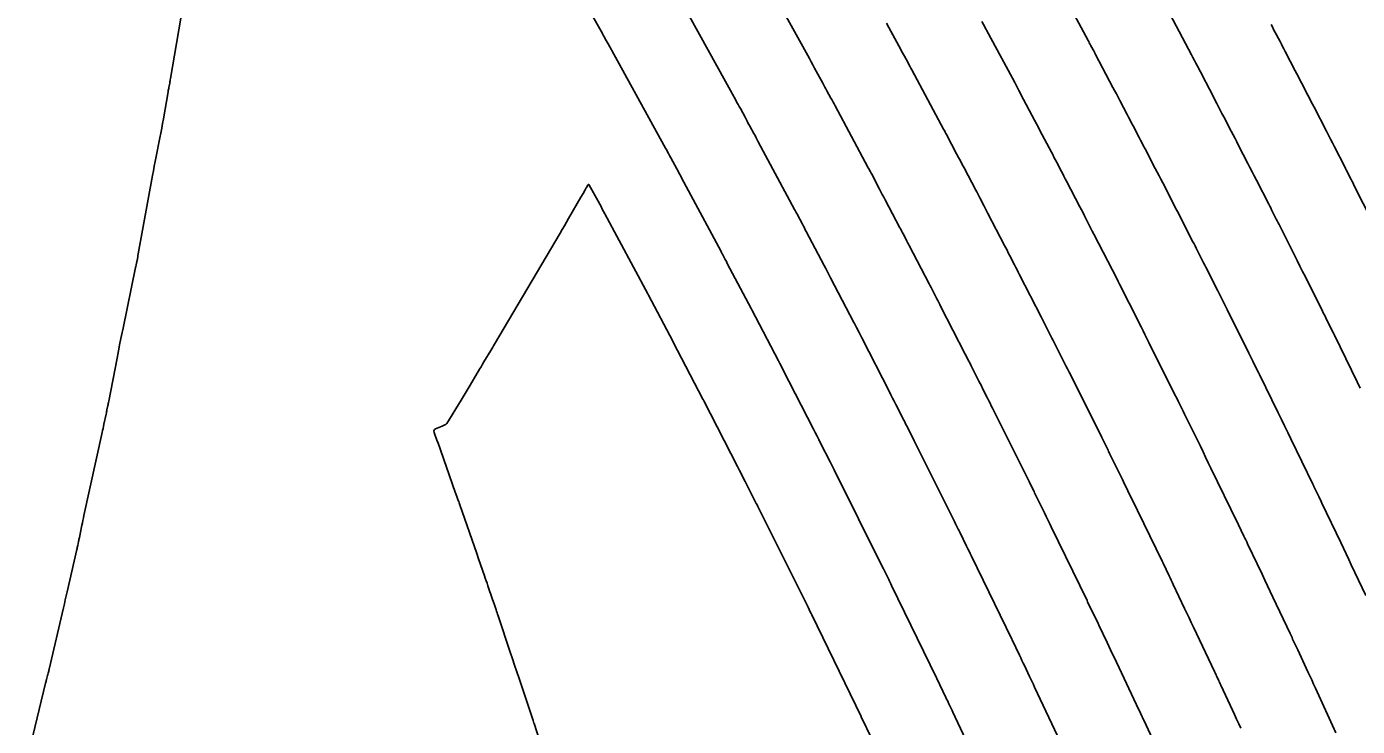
# Model space of a CAD drawing. Extents: x 1098669 to 1198896, y 698679 to 704410.
# Drawn here: x 1106744.66 to 1106791.69, y 699666.15 to 699690.9 of the extents above; entities that cross this region are included whole.
import ezdxf

# ---------------------------------------------------------------- set-up
doc = ezdxf.new("R2010")
doc.units = 0
doc.layers.add('R_Contours', color=7, linetype='Continuous')

msp = doc.modelspace()

# ---------------------------------------------------------------- linework, layer by layer
at = {"layer": 'R_Contours'}
for points in [[(1106763.275, 699693.727), (1106765.01, 699690.649), (1106765.027, 699690.619), (1106765.044, 699690.589), (1106765.061, 699690.559), (1106765.078, 699690.529), (1106765.145, 699690.407), (1106765.179, 699690.347), (1106765.213, 699690.286), (1106765.329, 699690.077), (1106765.345, 699690.048), (1106767.182, 699686.709), (1106767.202, 699686.672), (1106767.223, 699686.635), (1106767.243, 699686.597), (1106767.263, 699686.56), (1106767.344, 699686.41), (1106767.385, 699686.335), (1106767.425, 699686.261), (1106767.641, 699685.864), (1106767.683, 699685.785), (1106767.726, 699685.706), (1106767.768, 699685.628), (1106767.81, 699685.549), (1106769.208, 699682.941), (1106769.224, 699682.91), (1106769.248, 699682.864), (1106769.256, 699682.849), (1106769.355, 699682.661), (1106769.391, 699682.594), (1106769.426, 699682.526), (1106770.174, 699681.109), (1106770.194, 699681.07), (1106770.214, 699681.032), (1106770.264, 699680.935), (1106770.294, 699680.877), (1106771.23, 699679.08), (1106771.243, 699679.055), (1106771.256, 699679.03), (1106771.269, 699679.005), (1106771.282, 699678.98), (1106771.347, 699678.854), (1106771.385, 699678.778), (1106772.47, 699676.663), (1106772.533, 699676.541), (1106772.595, 699676.418), (1106772.658, 699676.296), (1106772.72, 699676.173), (1106773.057, 699675.506), (1106773.093, 699675.436), (1106773.128, 699675.366), (1106773.199, 699675.226), (1106773.216, 699675.19), (1106773.234, 699675.155), (1106773.252, 699675.12), (1106773.269, 699675.085), (1106774.854, 699671.904), (1106774.885, 699671.842), (1106774.926, 699671.761), (1106774.943, 699671.726), (1106774.978, 699671.655), (1106774.989, 699671.632), (1106775.129, 699671.345), (1106775.155, 699671.293), (1106775.18, 699671.241), (1106775.205, 699671.19), (1106775.23, 699671.138), (1106776.817, 699667.868), (1106776.827, 699667.849), (1106777.146, 699667.181), (1106777.174, 699667.123), (1106777.201, 699667.065), (1106777.229, 699667.007), (1106777.257, 699666.949), (1106777.367, 699666.717), (1106777.395, 699666.659), (1106777.422, 699666.601), (1106777.45, 699666.543), (1106777.477, 699666.485), (1106778.623, 699664.055)], [(1106784.613, 699665.358), (1106784.143, 699666.371), (1106784.129, 699666.402), (1106784.114, 699666.434), (1106784.099, 699666.465), (1106784.085, 699666.496), (1106784.026, 699666.621), (1106783.997, 699666.683), (1106783.968, 699666.745), (1106783.092, 699668.603), (1106783.03, 699668.734), (1106782.969, 699668.864), (1106782.907, 699668.994), (1106782.845, 699669.124), (1106782.553, 699669.738), (1106782.513, 699669.822), (1106782.473, 699669.905), (1106782.434, 699669.988), (1106782.394, 699670.072), (1106782.159, 699670.564), (1106782.138, 699670.607), (1106780.874, 699673.211), (1106780.814, 699673.334), (1106780.755, 699673.456), (1106780.695, 699673.579), (1106780.635, 699673.701), (1106780.286, 699674.415), (1106780.267, 699674.455), (1106780.237, 699674.514), (1106780.228, 699674.534), (1106780.128, 699674.735), (1106780.091, 699674.808), (1106780.055, 699674.881), (1106778.797, 699677.406), (1106778.753, 699677.493), (1106778.71, 699677.581), (1106778.666, 699677.668), (1106778.622, 699677.755), (1106778.447, 699678.103), (1106778.403, 699678.191), (1106778.359, 699678.278), (1106778.315, 699678.365), (1106778.271, 699678.452), (1106778.044, 699678.899), (1106777.992, 699679.003), (1106777.939, 699679.106), (1106777.886, 699679.21), (1106777.833, 699679.313), (1106776.964, 699681.009), (1106776.93, 699681.075), (1106776.896, 699681.141), (1106776.862, 699681.207), (1106776.829, 699681.273), (1106776.694, 699681.536), (1106776.66, 699681.602), (1106776.626, 699681.668), (1106776.592, 699681.734), (1106776.558, 699681.8), (1106775.852, 699683.155), (1106775.825, 699683.207), (1106775.798, 699683.259), (1106775.77, 699683.311), (1106775.743, 699683.364), (1106775.635, 699683.573), (1106775.608, 699683.625), (1106775.581, 699683.677), (1106775.554, 699683.729), (1106775.526, 699683.781), (1106775.003, 699684.774), (1106774.953, 699684.868), (1106774.903, 699684.962), (1106774.854, 699685.056), (1106774.804, 699685.15), (1106774.529, 699685.673), (1106774.507, 699685.716), (1106774.484, 699685.758), (1106774.428, 699685.864), (1106774.405, 699685.906), (1106774.394, 699685.927), (1106773.232, 699688.097), (1106773.196, 699688.163), (1106773.16, 699688.229), (1106773.125, 699688.296), (1106773.089, 699688.362), (1106772.945, 699688.627), (1106772.909, 699688.694), (1106772.873, 699688.76), (1106772.837, 699688.826), (1106772.801, 699688.893), (1106772.511, 699689.43), (1106772.45, 699689.542), (1106772.39, 699689.653), (1106772.329, 699689.765), (1106772.268, 699689.876), (1106770.815, 699692.516)], [(1106744.665, 699664.893), (1106745.337, 699667.684), (1106745.345, 699667.715), (1106745.353, 699667.746), (1106745.361, 699667.778), (1106745.369, 699667.809), (1106745.407, 699667.958), (1106745.416, 699667.995), (1106745.426, 699668.032), (1106745.445, 699668.107), (1106745.449, 699668.125), (1106745.454, 699668.144), (1106745.458, 699668.163), (1106745.463, 699668.181), (1106745.965, 699670.347), (1106745.998, 699670.489), (1106746.031, 699670.631), (1106746.063, 699670.773), (1106746.096, 699670.916), (1106746.438, 699672.414), (1106746.446, 699672.449), (1106746.454, 699672.484), (1106746.462, 699672.519), (1106746.469, 699672.554), (1106746.498, 699672.695), (1106746.506, 699672.73), (1106746.513, 699672.765), (1106746.52, 699672.801), (1106746.528, 699672.836), (1106746.617, 699673.271), (1106746.634, 699673.355), (1106746.652, 699673.439), (1106746.67, 699673.523), (1106746.688, 699673.607), (1106747.332, 699676.542), (1106747.348, 699676.615), (1106747.364, 699676.688), (1106747.38, 699676.761), (1106747.395, 699676.834), (1106747.474, 699677.198), (1106747.482, 699677.236), (1106747.49, 699677.273), (1106747.498, 699677.311), (1106747.505, 699677.348), (1106747.535, 699677.498), (1106747.542, 699677.536), (1106747.549, 699677.574), (1106747.557, 699677.611), (1106747.564, 699677.649), (1106747.859, 699679.171), (1106747.911, 699679.438), (1106747.964, 699679.704), (1106748.017, 699679.97), (1106748.072, 699680.235), (1106748.516, 699682.377), (1106748.525, 699682.419), (1106748.533, 699682.461), (1106748.551, 699682.545), (1106748.555, 699682.566), (1106748.559, 699682.587), (1106748.563, 699682.608), (1106748.567, 699682.629), (1106748.59, 699682.75), (1106748.6, 699682.804), (1106748.61, 699682.859), (1106749.115, 699685.631), (1106749.146, 699685.798), (1106749.177, 699685.965), (1106749.209, 699686.132), (1106749.242, 699686.299), (1106749.373, 699686.966), (1106749.405, 699687.133), (1106749.437, 699687.3), (1106749.467, 699687.467), (1106749.497, 699687.635), (1106749.665, 699688.592), (1106749.671, 699688.631), (1106749.678, 699688.67), (1106749.686, 699688.708), (1106749.693, 699688.747), (1106749.722, 699688.901), (1106749.729, 699688.94), (1106749.737, 699688.978), (1106749.743, 699689.017), (1106749.75, 699689.055), (1106750.257, 699692.036)], [(1106781.364, 699691.919), (1106782.174, 699690.408), (1106782.196, 699690.366), (1106782.218, 699690.325), (1106782.24, 699690.283), (1106782.262, 699690.242), (1106782.351, 699690.075), (1106782.373, 699690.034), (1106782.395, 699689.992), (1106782.417, 699689.951), (1106782.439, 699689.909), (1106783.05, 699688.747), (1106783.112, 699688.631), (1106783.173, 699688.515), (1106783.234, 699688.399), (1106783.295, 699688.283), (1106783.555, 699687.79), (1106783.608, 699687.689), (1106783.661, 699687.587), (1106783.714, 699687.486), (1106783.767, 699687.384), (1106783.978, 699686.977), (1106784.03, 699686.876), (1106784.083, 699686.774), (1106784.136, 699686.672), (1106784.189, 699686.571), (1106784.549, 699685.878), (1106784.615, 699685.752), (1106784.681, 699685.625), (1106784.746, 699685.498), (1106784.811, 699685.371), (1106785.071, 699684.863), (1106785.136, 699684.736), (1106785.201, 699684.609), (1106785.266, 699684.482), (1106785.331, 699684.355), (1106785.878, 699683.288), (1106785.917, 699683.213), (1106785.955, 699683.139), (1106785.993, 699683.064), (1106786.031, 699682.989), (1106786.182, 699682.69), (1106786.22, 699682.615), (1106786.258, 699682.54), (1106786.296, 699682.465), (1106786.334, 699682.39), (1106786.757, 699681.549), (1106786.84, 699681.384), (1106786.923, 699681.219), (1106787.005, 699681.053), (1106787.088, 699680.888), (1106787.856, 699679.347), (1106787.89, 699679.279), (1106787.924, 699679.21), (1106787.958, 699679.142), (1106787.992, 699679.073), (1106788.189, 699678.676), (1106788.203, 699678.648), (1106788.232, 699678.59), (1106788.894, 699677.235), (1106789.005, 699677.007), (1106789.117, 699676.778), (1106789.228, 699676.55), (1106789.339, 699676.322), (1106790.118, 699674.716), (1106790.131, 699674.69), (1106790.153, 699674.643), (1106790.157, 699674.637), (1106790.324, 699674.287), (1106790.353, 699674.226), (1106790.382, 699674.166), (1106790.41, 699674.105), (1106790.439, 699674.044), (1106791.1, 699672.656), (1106791.194, 699672.458), (1106791.289, 699672.259), (1106791.383, 699672.06), (1106791.476, 699671.861), (1106791.986, 699670.782)], [(1106781.295, 699665.4), (1106780.284, 699667.544), (1106780.24, 699667.638), (1106780.195, 699667.732), (1106780.151, 699667.826), (1106780.106, 699667.921), (1106779.924, 699668.303), (1106779.881, 699668.394), (1106779.837, 699668.485), (1106779.794, 699668.576), (1106779.751, 699668.667), (1106779.491, 699669.209), (1106779.478, 699669.238), (1106778.052, 699672.174), (1106778.01, 699672.262), (1106777.967, 699672.349), (1106777.925, 699672.436), (1106777.882, 699672.523), (1106777.638, 699673.023), (1106777.616, 699673.067), (1106777.584, 699673.132), (1106777.574, 699673.153), (1106777.494, 699673.315), (1106777.455, 699673.393), (1106776.033, 699676.245), (1106776.002, 699676.307), (1106775.972, 699676.368), (1106775.941, 699676.429), (1106775.91, 699676.49), (1106775.787, 699676.735), (1106775.757, 699676.796), (1106775.726, 699676.857), (1106775.695, 699676.918), (1106775.664, 699676.979), (1106775.382, 699677.536), (1106775.325, 699677.649), (1106775.267, 699677.762), (1106775.209, 699677.875), (1106775.152, 699677.988), (1106774.174, 699679.894), (1106774.128, 699679.985), (1106774.081, 699680.076), (1106773.988, 699680.258), (1106773.965, 699680.304), (1106773.941, 699680.349), (1106773.918, 699680.395), (1106773.894, 699680.44), (1106773.073, 699682.016), (1106773.036, 699682.088), (1106772.999, 699682.159), (1106772.925, 699682.302), (1106772.906, 699682.338), (1106772.887, 699682.374), (1106772.869, 699682.409), (1106772.85, 699682.445), (1106772.214, 699683.65), (1106772.181, 699683.714), (1106772.147, 699683.778), (1106772.113, 699683.842), (1106772.08, 699683.906), (1106771.893, 699684.261), (1106771.877, 699684.29), (1106771.862, 699684.319), (1106771.824, 699684.391), (1106771.801, 699684.434), (1106770.521, 699686.823), (1106770.482, 699686.895), (1106770.443, 699686.968), (1106770.404, 699687.04), (1106770.365, 699687.113), (1106770.207, 699687.403), (1106770.168, 699687.475), (1106770.129, 699687.548), (1106770.09, 699687.62), (1106770.051, 699687.693), (1106769.887, 699687.995), (1106769.847, 699688.069), (1106769.806, 699688.144), (1106769.766, 699688.218), (1106769.725, 699688.293), (1106768.08, 699691.282)], [(1106775.054, 699691.014), (1106775.135, 699690.865), (1106775.552, 699690.092), (1106775.585, 699690.032), (1106775.617, 699689.972), (1106775.65, 699689.912), (1106775.682, 699689.852), (1106775.813, 699689.611), (1106775.845, 699689.551), (1106775.878, 699689.491), (1106775.91, 699689.431), (1106775.943, 699689.371), (1106776.987, 699687.421), (1106777.017, 699687.365), (1106777.047, 699687.309), (1106777.107, 699687.197), (1106777.121, 699687.169), (1106777.136, 699687.141), (1106777.151, 699687.113), (1106777.166, 699687.085), (1106777.529, 699686.395), (1106777.594, 699686.271), (1106777.66, 699686.146), (1106777.725, 699686.022), (1106777.791, 699685.898), (1106778.202, 699685.118), (1106778.238, 699685.049), (1106778.274, 699684.981), (1106778.31, 699684.912), (1106778.346, 699684.843), (1106778.488, 699684.568), (1106778.524, 699684.5), (1106778.559, 699684.431), (1106778.595, 699684.362), (1106778.631, 699684.293), (1106779.222, 699683.159), (1106779.266, 699683.073), (1106779.311, 699682.987), (1106779.355, 699682.901), (1106779.4, 699682.815), (1106779.576, 699682.469), (1106779.62, 699682.383), (1106779.664, 699682.297), (1106779.709, 699682.21), (1106779.753, 699682.124), (1106780.515, 699680.638), (1106780.563, 699680.544), (1106780.611, 699680.451), (1106780.659, 699680.357), (1106780.706, 699680.263), (1106780.897, 699679.886), (1106780.944, 699679.792), (1106780.992, 699679.698), (1106781.039, 699679.604), (1106781.087, 699679.51), (1106781.334, 699679.02), (1106781.39, 699678.907), (1106781.447, 699678.793), (1106781.504, 699678.68), (1106781.56, 699678.567), (1106782.655, 699676.37), (1106782.702, 699676.275), (1106782.749, 699676.181), (1106782.881, 699675.915), (1106782.899, 699675.879), (1106782.93, 699675.816), (1106782.935, 699675.807), (1106783.388, 699674.879), (1106783.465, 699674.721), (1106783.542, 699674.564), (1106783.619, 699674.406), (1106783.695, 699674.248), (1106784.798, 699671.977), (1106784.825, 699671.922), (1106785.037, 699671.477), (1106785.073, 699671.401), (1106785.11, 699671.325), (1106785.146, 699671.249), (1106785.182, 699671.174), (1106785.584, 699670.328), (1106785.663, 699670.162), (1106785.742, 699669.996), (1106785.821, 699669.829), (1106785.899, 699669.663), (1106786.64, 699668.091), (1106786.659, 699668.051), (1106786.678, 699668.012), (1106786.696, 699667.972), (1106786.715, 699667.932), (1106786.789, 699667.774), (1106786.808, 699667.734), (1106786.826, 699667.695), (1106786.845, 699667.655), (1106786.863, 699667.615), (1106787.273, 699666.731), (1106787.348, 699666.57), (1106787.422, 699666.409), (1106787.496, 699666.248), (1106787.57, 699666.087)], [(1106778.42, 699691.076), (1106778.537, 699690.861), (1106778.566, 699690.807), (1106778.595, 699690.753), (1106778.624, 699690.699), (1106778.653, 699690.645), (1106779.58, 699688.914), (1106779.618, 699688.845), (1106779.655, 699688.775), (1106779.729, 699688.636), (1106779.747, 699688.601), (1106779.766, 699688.567), (1106779.784, 699688.532), (1106779.802, 699688.497), (1106780.278, 699687.592), (1106780.347, 699687.461), (1106780.416, 699687.331), (1106780.485, 699687.2), (1106780.554, 699687.069), (1106780.879, 699686.454), (1106780.923, 699686.369), (1106780.968, 699686.284), (1106781.012, 699686.199), (1106781.056, 699686.114), (1106781.233, 699685.773), (1106781.277, 699685.688), (1106781.321, 699685.602), (1106781.365, 699685.517), (1106781.41, 699685.432), (1106781.886, 699684.519), (1106781.941, 699684.413), (1106781.996, 699684.306), (1106782.051, 699684.2), (1106782.105, 699684.093), (1106782.324, 699683.666), (1106782.378, 699683.559), (1106782.433, 699683.453), (1106782.487, 699683.346), (1106782.542, 699683.24), (1106783.197, 699681.963), (1106783.24, 699681.879), (1106783.283, 699681.795), (1106783.326, 699681.71), (1106783.369, 699681.626), (1106783.54, 699681.288), (1106783.582, 699681.204), (1106783.625, 699681.119), (1106783.668, 699681.034), (1106783.71, 699680.95), (1106784.045, 699680.284), (1106784.115, 699680.145), (1106784.185, 699680.006), (1106784.255, 699679.867), (1106784.324, 699679.727), (1106785.255, 699677.859), (1106785.284, 699677.801), (1106785.313, 699677.743), (1106785.342, 699677.685), (1106785.371, 699677.627), (1106785.535, 699677.296), (1106785.551, 699677.263), (1106785.579, 699677.206), (1106785.583, 699677.198), (1106786.141, 699676.057), (1106786.235, 699675.864), (1106786.329, 699675.671), (1106786.423, 699675.478), (1106786.517, 699675.285), (1106787.458, 699673.347), (1106787.485, 699673.29), (1106787.491, 699673.279), (1106787.681, 699672.882), (1106787.713, 699672.813), (1106787.746, 699672.745), (1106787.778, 699672.677), (1106787.811, 699672.609), (1106788.323, 699671.532), (1106788.419, 699671.33), (1106788.515, 699671.127), (1106788.611, 699670.925), (1106788.707, 699670.722), (1106789.313, 699669.436), (1106789.336, 699669.388), (1106789.358, 699669.34), (1106789.381, 699669.292), (1106789.403, 699669.244), (1106789.493, 699669.052), (1106789.516, 699669.004), (1106789.538, 699668.956), (1106789.561, 699668.907), (1106789.583, 699668.859), (1106789.941, 699668.087), (1106790.008, 699667.942), (1106790.075, 699667.797), (1106790.142, 699667.652), (1106790.208, 699667.507), (1106790.931, 699665.932)], [(1106791.794, 699678.113), (1106791.683, 699678.339), (1106790.88, 699679.982), (1106790.868, 699680.007), (1106790.843, 699680.057), (1106790.613, 699680.519), (1106790.574, 699680.598), (1106790.535, 699680.678), (1106790.495, 699680.757), (1106790.456, 699680.836), (1106789.852, 699682.049), (1106789.756, 699682.24), (1106789.66, 699682.431), (1106789.564, 699682.623), (1106789.468, 699682.814), (1106788.957, 699683.83), (1106788.924, 699683.895), (1106788.891, 699683.96), (1106788.858, 699684.026), (1106788.825, 699684.091), (1106788.693, 699684.352), (1106788.66, 699684.418), (1106788.627, 699684.483), (1106788.593, 699684.548), (1106788.56, 699684.613), (1106788.121, 699685.47), (1106788.045, 699685.617), (1106787.969, 699685.765), (1106787.894, 699685.912), (1106787.819, 699686.06), (1106787.495, 699686.693), (1106787.43, 699686.819), (1106787.366, 699686.944), (1106787.301, 699687.069), (1106787.236, 699687.195), (1106786.968, 699687.71), (1106786.906, 699687.828), (1106786.845, 699687.946), (1106786.783, 699688.064), (1106786.722, 699688.182), (1106786.46, 699688.688), (1106786.407, 699688.789), (1106786.355, 699688.891), (1106786.302, 699688.992), (1106786.249, 699689.093), (1106786.035, 699689.497), (1106785.982, 699689.598), (1106785.929, 699689.699), (1106785.876, 699689.8), (1106785.823, 699689.901), (1106785.076, 699691.321)], [(1106788.64, 699690.969), (1106788.685, 699690.883), (1106788.731, 699690.797), (1106788.776, 699690.711), (1106788.958, 699690.366), (1106789.003, 699690.28), (1106789.048, 699690.194), (1106789.093, 699690.108), (1106789.138, 699690.021), (1106789.496, 699689.331), (1106789.551, 699689.224), (1106789.606, 699689.117), (1106789.662, 699689.011), (1106789.718, 699688.904), (1106789.94, 699688.477), (1106789.995, 699688.37), (1106790.051, 699688.263), (1106790.106, 699688.156), (1106790.161, 699688.049), (1106790.598, 699687.194), (1106790.668, 699687.058), (1106790.738, 699686.921), (1106790.808, 699686.784), (1106790.878, 699686.647), (1106791.242, 699685.938), (1106791.27, 699685.883), (1106791.299, 699685.827), (1106791.327, 699685.771), (1106791.355, 699685.716), (1106791.468, 699685.493), (1106791.496, 699685.437), (1106791.524, 699685.381), (1106791.552, 699685.325), (1106791.581, 699685.27), (1106792.21, 699684.018)], [(1106774.545, 699665.688), (1106774.16, 699666.493), (1106774.157, 699666.499), (1106772.408, 699670.101), (1106772.384, 699670.15), (1106772.334, 699670.253), (1106772.316, 699670.291), (1106772.278, 699670.367), (1106772.254, 699670.416), (1106770.506, 699673.924), (1106770.487, 699673.961), (1106770.455, 699674.025), (1106770.45, 699674.034), (1106770.058, 699674.81), (1106769.99, 699674.942), (1106769.923, 699675.074), (1106769.856, 699675.206), (1106769.788, 699675.338), (1106768.596, 699677.663), (1106768.571, 699677.711), (1106768.566, 699677.721), (1106767.515, 699679.739), (1106767.497, 699679.773), (1106766.636, 699681.406), (1106766.614, 699681.447), (1106765.099, 699684.275), (1106765.054, 699684.36), (1106765.008, 699684.445), (1106764.962, 699684.53), (1106764.916, 699684.614), (1106764.639, 699685.126), (1106764.547, 699685.293), (1106764.536, 699685.309), (1106764.524, 699685.314), (1106764.512, 699685.309), (1106764.501, 699685.293), (1106764.454, 699685.211), (1106764.442, 699685.19), (1106764.43, 699685.169), (1106764.419, 699685.149), (1106764.407, 699685.128), (1106764.328, 699684.994), (1106764.308, 699684.959), (1106764.274, 699684.9), (1106764.253, 699684.865), (1106763.817, 699684.112), (1106763.742, 699683.983), (1106763.667, 699683.854), (1106763.591, 699683.725), (1106763.516, 699683.596), (1106761.201, 699679.668), (1106761.168, 699679.612), (1106761.135, 699679.557), (1106761.102, 699679.501), (1106761.069, 699679.446), (1106760.826, 699679.042), (1106760.774, 699678.956), (1106760.723, 699678.87), (1106760.671, 699678.784), (1106760.619, 699678.698), (1106760.299, 699678.164), (1106760.228, 699678.046), (1106760.157, 699677.928), (1106760.086, 699677.811), (1106760.015, 699677.694), (1106759.509, 699676.861), (1106759.5, 699676.849), (1106759.49, 699676.839), (1106759.478, 699676.83), (1106759.464, 699676.823), (1106759.393, 699676.792), (1106759.351, 699676.774), (1106759.119, 699676.676), (1106759.083, 699676.654), (1106759.062, 699676.626), (1106759.056, 699676.592), (1106759.064, 699676.551), (1106759.175, 699676.243), (1106759.19, 699676.202), (1106759.814, 699674.439), (1106759.867, 699674.288), (1106759.92, 699674.138), (1106759.934, 699674.101), (1106759.947, 699674.063), (1106759.96, 699674.025), (1106759.973, 699673.988), (1106760.569, 699672.271), (1106760.636, 699672.077), (1106760.703, 699671.884), (1106760.842, 699671.482), (1106760.873, 699671.393), (1106760.904, 699671.304), (1106760.934, 699671.215), (1106760.964, 699671.126), (1106761.129, 699670.645), (1106761.182, 699670.487), (1106761.254, 699670.277), (1106761.272, 699670.225), (1106761.29, 699670.172), (1106761.308, 699670.119), (1106761.325, 699670.067), (1106761.755, 699668.78), (1106761.832, 699668.548), (1106761.91, 699668.316), (1106761.987, 699668.084), (1106762.065, 699667.852), (1106762.551, 699666.396), (1106762.562, 699666.361), (1106762.592, 699666.27), (1106762.596, 699666.26), (1106762.87, 699665.409)]]:
    msp.add_lwpolyline(points, dxfattribs=at)

doc.saveas('drawing.dxf')
